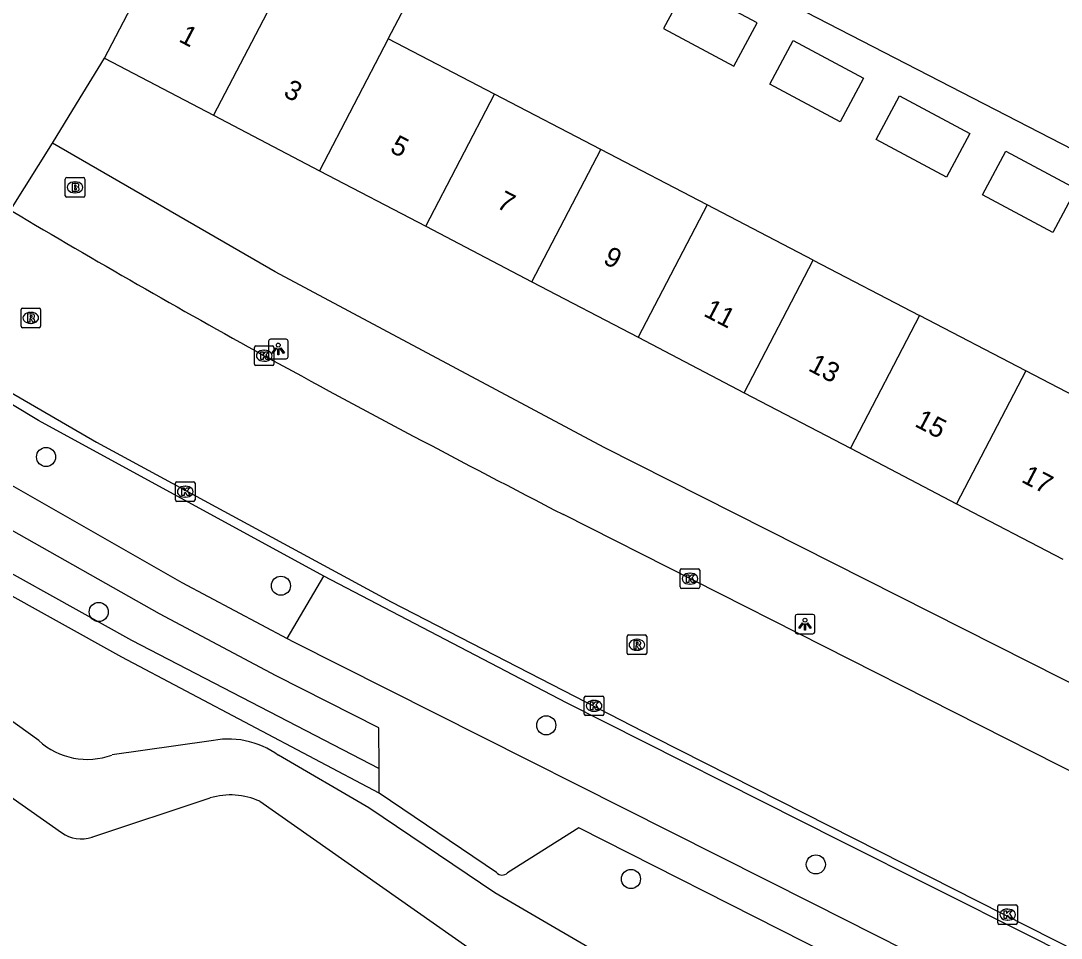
# Model space of a CAD drawing. Extents: x 162812 to 163818, y 381639 to 382470.
# Drawn here: x 163031.1 to 163084.3, y 382026.8 to 382073.7 of the extents above; entities that cross this region are included whole.
import ezdxf

# ---------------------------------------------------------------- set-up
doc = ezdxf.new("R2010")
doc.units = 0
for name, color, linetype in [('IMGEO_Boom', 7, 'Continuous'), ('IMGEO_Brandkraan', 7, 'Continuous'), ('IMGEO_Groenvoorziening', 7, 'Continuous'), ('IMGEO_Haag', 7, 'Continuous'), ('IMGEO_Kolk', 7, 'Continuous'), ('IMGEO_Lichtpunt', 7, 'Continuous'), ('IMGEO_Meer_plas_ven_vijver', 7, 'Continuous'), ('IMGEO_Pand', 7, 'Continuous'), ('IMGEO_Pand_nummerreeks', 7, 'Continuous'), ('IMGEO_Rijbaan_lokaal_gesloten', 7, 'Continuous'), ('IMGEO_Rijbaan_lokaal_open', 7, 'Continuous'), ('IMGEO_Rioolput', 7, 'Continuous'), ('IMGEO_Voetpad_open', 7, 'Continuous')]:
    doc.layers.add(name, color=color, linetype=linetype)

msp = doc.modelspace()

# ---------------------------------------------------------------- linework, layer by layer
at = {"layer": 'IMGEO_Boom'}
for centre in [(163032.377, 382051.409), (163044.382, 382044.828), (163035.069, 382043.487), (163057.946, 382037.694), (163071.725, 382030.584), (163062.275, 382029.84)]:
    msp.add_circle(centre, 0.489, dxfattribs=at)
at = {"layer": 'IMGEO_Brandkraan'}
for p, q in [((163033.357, 382064.763), (163033.357, 382065.615)), ((163033.432, 382065.689), (163034.284, 382065.689)), ((163033.845, 382065.469), (163033.87, 382065.469)), ((163034.358, 382065.615), (163034.358, 382064.763)), ((163034.284, 382064.689), (163033.432, 382064.689)), ((163033.868, 382064.909), (163033.843, 382064.909))]:
    msp.add_line(p, q, dxfattribs=at)
for points in [[(163033.357, 382064.763), (163033.357, 382065.615)], [(163033.432, 382065.689), (163034.284, 382065.689)], [(163033.705, 382065.389), (163033.705, 382064.989), (163033.918, 382064.989)], [(163033.936, 382065.389), (163033.705, 382065.389)], [(163033.884, 382065.308), (163033.83, 382065.308), (163033.83, 382065.232)], [(163033.83, 382065.232), (163033.883, 382065.232)], [(163034.358, 382065.615), (163034.358, 382064.763)], [(163034.284, 382064.689), (163033.432, 382064.689)], [(163033.892, 382065.156), (163033.83, 382065.156), (163033.83, 382065.075)], [(163033.83, 382065.075), (163033.892, 382065.075)]]:
    msp.add_lwpolyline(points, dxfattribs=at)
for centre, radius, start, end in [((163033.434, 382065.613), 0.0765, 91.552, 178.448), ((163033.434, 382065.613), 0.0765, 91.552, 178.448), ((163033.885, 382065.27), 0.0379, 267.8285, 90.9355), ((163033.94, 382065.244), 0.145, 59.4692, 91.5367), ((163033.965, 382065.291), 0.0922, 285.5137, 58.1501), ((163033.97, 382065.099), 0.105, 301.3115, 78.989), ((163034.282, 382065.613), 0.0765, 1.552, 88.448), ((163034.282, 382065.613), 0.0765, 1.552, 88.448), ((163033.434, 382064.765), 0.0765, 181.552, 268.448), ((163033.434, 382064.765), 0.0765, 181.552, 268.448), ((163033.893, 382065.115), 0.0404, 269.8759, 90.5077), ((163033.924, 382065.24), 0.251, 268.6676, 293.5347), ((163034.282, 382064.765), 0.0765, 271.552, 358.448), ((163034.282, 382064.765), 0.0765, 271.552, 358.448)]:
    msp.add_arc(centre, radius, start, end, dxfattribs=at)
for centre, major_axis, ratio, start_param, end_param in [((163033.844, 382065.189), (-0.387, 0.002), 0.722429, 4.712389, 7.853982), ((163033.869, 382065.189), (-0.39, 0.002), 0.717154, 1.570796, 4.712389)]:
    msp.add_ellipse(centre, major_axis=major_axis, ratio=ratio, start_param=start_param, end_param=end_param, dxfattribs=at)
at = {"layer": 'IMGEO_Groenvoorziening'}
for points in [[(163032.009, 382036.915), (163016.246, 382048.232)], [(163040.697, 382036.88), (163035.748, 382036.177)], [(163062.177, 382025.132), (163055.32, 382029.128), (163048.875, 382033.469), (163044.261, 382036.16)]]:
    msp.add_lwpolyline(points, dxfattribs=at)
for centre, radius, start, end in [((163041.683, 382032.578), 4.413, 54.2525, 102.9051), ((163034.486, 382039.625), 3.672, 227.5733, 290.0958)]:
    msp.add_arc(centre, radius, start, end, dxfattribs=at)
at = {"layer": 'IMGEO_Haag'}
for points in [[(163012.993, 382056.322), (163013.387, 382055.899), (163020.669, 382051.22), (163027.002, 382047.459), (163036.742, 382042.048), (163049.401, 382035.49)], [(163049.409, 382034.22), (163036.256, 382041.174), (163026.516, 382046.585), (163020.128, 382050.379), (163012.449, 382055.286)], [(163044.701, 382042.138), (163046.569, 382045.324)]]:
    msp.add_lwpolyline(points, dxfattribs=at)
at = {"layer": 'IMGEO_Kolk'}
for p, q in [((163043.027, 382056.158), (163043.027, 382057.01)), ((163043.102, 382057.084), (163043.954, 382057.084)), ((163043.515, 382056.864), (163043.54, 382056.864)), ((163044.028, 382057.01), (163044.028, 382056.158)), ((163043.538, 382056.304), (163043.513, 382056.304)), ((163043.954, 382056.084), (163043.102, 382056.084)), ((163038.991, 382049.211), (163038.991, 382050.063)), ((163039.066, 382050.137), (163039.918, 382050.137)), ((163039.479, 382049.917), (163039.504, 382049.917)), ((163039.992, 382050.063), (163039.992, 382049.211)), ((163039.502, 382049.357), (163039.477, 382049.357)), ((163039.918, 382049.137), (163039.066, 382049.137)), ((163064.79, 382044.764), (163064.79, 382045.616)), ((163064.865, 382045.69), (163065.717, 382045.69)), ((163065.791, 382045.616), (163065.791, 382044.764)), ((163065.278, 382045.47), (163065.303, 382045.47)), ((163065.717, 382044.69), (163064.865, 382044.69)), ((163065.301, 382044.91), (163065.276, 382044.91)), ((163059.965, 382039.19), (163060.817, 382039.19)), ((163059.89, 382038.264), (163059.89, 382039.116)), ((163060.378, 382038.97), (163060.403, 382038.97)), ((163060.891, 382039.116), (163060.891, 382038.264)), ((163060.817, 382038.19), (163059.965, 382038.19)), ((163060.401, 382038.41), (163060.376, 382038.41)), ((163081.104, 382028.519), (163081.956, 382028.519)), ((163081.029, 382027.593), (163081.029, 382028.445)), ((163081.517, 382028.299), (163081.542, 382028.299)), ((163082.03, 382028.445), (163082.03, 382027.593)), ((163081.956, 382027.519), (163081.104, 382027.519)), ((163081.54, 382027.739), (163081.515, 382027.739))]:
    msp.add_line(p, q, dxfattribs=at)
for points in [[(163043.027, 382056.158), (163043.027, 382057.01)], [(163043.102, 382057.084), (163043.954, 382057.084)], [(163043.348, 382056.784), (163043.471, 382056.784), (163043.471, 382056.633), (163043.601, 382056.784), (163043.765, 382056.784), (163043.619, 382056.633), (163043.772, 382056.384), (163043.62, 382056.384), (163043.535, 382056.548), (163043.471, 382056.481), (163043.471, 382056.384), (163043.348, 382056.384), (163043.348, 382056.784)], [(163044.028, 382057.01), (163044.028, 382056.158)], [(163043.954, 382056.084), (163043.102, 382056.084)], [(163038.991, 382049.211), (163038.991, 382050.063)], [(163039.066, 382050.137), (163039.918, 382050.137)], [(163039.312, 382049.837), (163039.435, 382049.837), (163039.435, 382049.686), (163039.565, 382049.837), (163039.729, 382049.837), (163039.583, 382049.686), (163039.736, 382049.437), (163039.584, 382049.437), (163039.499, 382049.601), (163039.435, 382049.534), (163039.435, 382049.437), (163039.312, 382049.437), (163039.312, 382049.837)], [(163039.992, 382050.063), (163039.992, 382049.211)], [(163039.918, 382049.137), (163039.066, 382049.137)], [(163064.79, 382044.764), (163064.79, 382045.616)], [(163064.865, 382045.69), (163065.717, 382045.69)], [(163065.791, 382045.616), (163065.791, 382044.764)], [(163065.111, 382045.39), (163065.234, 382045.39), (163065.234, 382045.239), (163065.364, 382045.39), (163065.528, 382045.39), (163065.382, 382045.239), (163065.535, 382044.99), (163065.383, 382044.99), (163065.298, 382045.154), (163065.234, 382045.087), (163065.234, 382044.99), (163065.111, 382044.99), (163065.111, 382045.39)], [(163065.717, 382044.69), (163064.865, 382044.69)], [(163059.965, 382039.19), (163060.817, 382039.19)], [(163059.89, 382038.264), (163059.89, 382039.116)], [(163060.211, 382038.89), (163060.334, 382038.89), (163060.334, 382038.739), (163060.464, 382038.89), (163060.628, 382038.89), (163060.482, 382038.739), (163060.635, 382038.49), (163060.483, 382038.49), (163060.398, 382038.654), (163060.334, 382038.587), (163060.334, 382038.49), (163060.211, 382038.49), (163060.211, 382038.89)], [(163060.891, 382039.116), (163060.891, 382038.264)], [(163060.817, 382038.19), (163059.965, 382038.19)], [(163081.104, 382028.519), (163081.956, 382028.519)], [(163081.029, 382027.593), (163081.029, 382028.445)], [(163081.35, 382028.219), (163081.473, 382028.219), (163081.473, 382028.068), (163081.603, 382028.219), (163081.767, 382028.219), (163081.621, 382028.068), (163081.774, 382027.819), (163081.622, 382027.819), (163081.537, 382027.983), (163081.473, 382027.916), (163081.473, 382027.819), (163081.35, 382027.819), (163081.35, 382028.219)], [(163082.03, 382028.445), (163082.03, 382027.593)], [(163081.956, 382027.519), (163081.104, 382027.519)]]:
    msp.add_lwpolyline(points, dxfattribs=at)
for centre, start, end in [((163043.104, 382057.008), 91.552, 178.448), ((163043.104, 382057.008), 91.552, 178.448), ((163043.952, 382057.008), 1.552, 88.448), ((163043.952, 382057.008), 1.552, 88.448), ((163043.104, 382056.16), 181.552, 268.448), ((163043.104, 382056.16), 181.552, 268.448), ((163043.952, 382056.16), 271.552, 358.448), ((163043.952, 382056.16), 271.552, 358.448), ((163039.068, 382050.061), 91.552, 178.448), ((163039.068, 382050.061), 91.552, 178.448), ((163039.916, 382050.061), 1.552, 88.448), ((163039.916, 382050.061), 1.552, 88.448), ((163039.068, 382049.213), 181.552, 268.448), ((163039.068, 382049.213), 181.552, 268.448), ((163039.916, 382049.213), 271.552, 358.448), ((163039.916, 382049.213), 271.552, 358.448), ((163064.867, 382045.614), 91.552, 178.448), ((163064.867, 382045.614), 91.552, 178.448), ((163065.715, 382045.614), 1.552, 88.448), ((163065.715, 382045.614), 1.552, 88.448), ((163064.867, 382044.766), 181.552, 268.448), ((163064.867, 382044.766), 181.552, 268.448), ((163065.715, 382044.766), 271.552, 358.448), ((163065.715, 382044.766), 271.552, 358.448), ((163059.967, 382039.114), 91.552, 178.448), ((163059.967, 382039.114), 91.552, 178.448), ((163060.815, 382039.114), 1.552, 88.448), ((163060.815, 382039.114), 1.552, 88.448), ((163059.967, 382038.266), 181.552, 268.448), ((163059.967, 382038.266), 181.552, 268.448), ((163060.815, 382038.266), 271.552, 358.448), ((163060.815, 382038.266), 271.552, 358.448), ((163081.106, 382028.443), 91.552, 178.448), ((163081.106, 382028.443), 91.552, 178.448), ((163081.954, 382028.443), 1.552, 88.448), ((163081.954, 382028.443), 1.552, 88.448), ((163081.106, 382027.595), 181.552, 268.448), ((163081.106, 382027.595), 181.552, 268.448), ((163081.954, 382027.595), 271.552, 358.448), ((163081.954, 382027.595), 271.552, 358.448)]:
    msp.add_arc(centre, 0.0765, start, end, dxfattribs=at)
for centre, major_axis, ratio, start_param, end_param in [((163043.514, 382056.584), (-0.387, 0.002), 0.722429, 4.712389, 7.853982), ((163043.539, 382056.584), (-0.39, 0.002), 0.717154, 1.570796, 4.712389), ((163039.478, 382049.637), (-0.387, 0.002), 0.722429, 4.712389, 7.853982), ((163039.503, 382049.637), (-0.39, 0.002), 0.717154, 1.570796, 4.712389), ((163065.277, 382045.19), (-0.387, 0.002), 0.722429, 4.712389, 7.853982), ((163065.302, 382045.19), (-0.39, 0.002), 0.717154, 1.570796, 4.712389), ((163060.377, 382038.69), (-0.387, 0.002), 0.722429, 4.712389, 7.853982), ((163060.402, 382038.69), (-0.39, 0.002), 0.717154, 1.570796, 4.712389), ((163081.516, 382028.019), (-0.387, 0.002), 0.722429, 4.712389, 7.853982), ((163081.541, 382028.019), (-0.39, 0.002), 0.717154, 1.570796, 4.712389)]:
    msp.add_ellipse(centre, major_axis=major_axis, ratio=ratio, start_param=start_param, end_param=end_param, dxfattribs=at)
at = {"layer": 'IMGEO_Lichtpunt'}
for p, q in [((163043.749, 382057.327), (163043.749, 382056.52)), ((163043.749, 382057.327), (163043.749, 382056.52)), ((163044.651, 382057.422), (163043.843, 382057.422)), ((163044.651, 382057.422), (163043.843, 382057.422)), ((163044.745, 382056.52), (163044.745, 382057.327)), ((163044.745, 382056.52), (163044.745, 382057.327)), ((163043.843, 382056.426), (163044.651, 382056.426)), ((163043.843, 382056.426), (163044.651, 382056.426)), ((163070.673, 382043.269), (163070.673, 382042.462)), ((163070.673, 382043.269), (163070.673, 382042.462)), ((163071.575, 382043.364), (163070.767, 382043.364)), ((163071.575, 382043.364), (163070.767, 382043.364)), ((163071.669, 382042.462), (163071.669, 382043.269)), ((163071.669, 382042.462), (163071.669, 382043.269)), ((163070.767, 382042.368), (163071.575, 382042.368)), ((163070.767, 382042.368), (163071.575, 382042.368))]:
    msp.add_line(p, q, dxfattribs=at)
for points in [[(163044.123, 382056.991), (163044.162, 382056.963), (163043.974, 382056.701), (163043.936, 382056.728), (163044.123, 382056.991)], [(163044.225, 382056.943), (163044.272, 382056.943), (163044.272, 382056.621), (163044.225, 382056.621), (163044.225, 382056.943)], [(163044.335, 382056.963), (163044.373, 382056.99), (163044.56, 382056.728), (163044.521, 382056.7), (163044.335, 382056.963)], [(163071.047, 382042.933), (163071.086, 382042.905), (163070.898, 382042.643), (163070.86, 382042.67), (163071.047, 382042.933)], [(163071.149, 382042.885), (163071.196, 382042.885), (163071.196, 382042.563), (163071.149, 382042.563), (163071.149, 382042.885)], [(163071.259, 382042.905), (163071.297, 382042.932), (163071.484, 382042.67), (163071.445, 382042.642), (163071.259, 382042.905)]]:
    msp.add_lwpolyline(points, dxfattribs=at)
for centre in [(163044.248, 382057.125), (163071.172, 382043.067)]:
    msp.add_circle(centre, 0.0994, dxfattribs=at)
for centre, start, end in [((163043.843, 382057.327), 90, 180), ((163043.843, 382057.327), 90, 180), ((163044.651, 382057.327), 0, 90), ((163044.651, 382057.327), 0, 90), ((163043.843, 382056.52), 180, 270), ((163043.843, 382056.52), 180, 270), ((163044.651, 382056.52), 270, 0), ((163044.651, 382056.52), 270, 360), ((163070.767, 382043.269), 90, 180), ((163070.767, 382043.269), 90, 180), ((163071.575, 382043.269), 0, 90), ((163071.575, 382043.269), 0, 90), ((163070.767, 382042.462), 180, 270), ((163070.767, 382042.462), 180, 270), ((163071.575, 382042.462), 270, 0), ((163071.575, 382042.462), 270, 360)]:
    msp.add_arc(centre, 0.0946, start, end, dxfattribs=at)
at = {"layer": 'IMGEO_Meer_plas_ven_vijver'}
for points in [[(163010.039, 382040.966), (163011.202, 382042.471), (163011.217, 382042.669), (163011.798, 382043.458), (163011.987, 382043.47), (163013.79, 382045.828), (163033.174, 382032.213)], [(163034.725, 382031.973), (163040.769, 382033.983)], [(163043.303, 382033.81), (163061.997, 382020.698)]]:
    msp.add_lwpolyline(points, dxfattribs=at)
for centre, radius, start, end in [((163041.809, 382030.576), 3.562, 65.2099, 106.9789), ((163034.187, 382033.626), 1.739, 234.3716, 288.0361)]:
    msp.add_arc(centre, radius, start, end, dxfattribs=at)
at = {"layer": 'IMGEO_Pand'}
for points in [[(163089.408, 382064.775), (163064.435, 382077.65), (163065.033, 382079.863)], [(163035.364, 382071.783), (163038.869, 382078.512)], [(163049.871, 382072.782), (163051.229, 382075.391), (163045.798, 382078.219), (163044.44, 382075.611)], [(163044.44, 382075.611), (163040.931, 382068.873)], [(163068.727, 382073.601), (163065.133, 382075.528), (163063.939, 382073.303), (163067.533, 382071.376), (163068.727, 382073.601)], [(163049.871, 382072.782), (163046.358, 382066.036)], [(163055.303, 382069.953), (163049.871, 382072.782)], [(163069.376, 382070.47), (163070.569, 382072.696), (163074.163, 382070.768), (163072.969, 382068.543), (163069.376, 382070.47)], [(163035.364, 382071.783), (163040.931, 382068.873)], [(163051.786, 382063.199), (163055.303, 382069.953)], [(163060.734, 382067.125), (163055.303, 382069.953)], [(163074.812, 382067.639), (163076.005, 382069.865), (163079.599, 382067.937), (163078.405, 382065.712), (163074.812, 382067.639)], [(163040.931, 382068.873), (163046.358, 382066.036)], [(163057.213, 382060.363), (163060.734, 382067.125)], [(163066.165, 382064.296), (163060.734, 382067.125)], [(163080.25, 382064.811), (163081.443, 382067.037), (163085.037, 382065.109), (163083.843, 382062.884), (163080.25, 382064.811)], [(163046.358, 382066.036), (163051.786, 382063.199)], [(163066.165, 382064.296), (163062.64, 382057.526)], [(163071.598, 382061.467), (163066.165, 382064.296)], [(163051.786, 382063.199), (163057.213, 382060.363)], [(163068.067, 382054.689), (163071.598, 382061.467)], [(163071.598, 382061.467), (163077.029, 382058.639)], [(163057.213, 382060.363), (163062.64, 382057.526)], [(163077.029, 382058.639), (163073.494, 382051.852)], [(163082.461, 382055.81), (163077.029, 382058.639)], [(163062.64, 382057.526), (163068.067, 382054.689)], [(163082.461, 382055.81), (163078.921, 382049.015)], [(163087.892, 382052.981), (163082.461, 382055.81)], [(163068.067, 382054.689), (163073.494, 382051.852)], [(163073.494, 382051.852), (163078.921, 382049.015)], [(163078.921, 382049.015), (163084.349, 382046.178)]]:
    msp.add_lwpolyline(points, dxfattribs=at)
at = {"layer": 'IMGEO_Rijbaan_lokaal_gesloten'}
for points in [[(163028.918, 382055.659), (163034.955, 382052.168), (163050.014, 382044.011), (163063.5, 382037.077), (163108.02, 382014.523), (163116.873, 382009.768), (163125.34, 382004.935)], [(163107.612, 382023.857), (163085.471, 382034.97), (163058.822, 382048.466)]]:
    msp.add_lwpolyline(points, dxfattribs=at)
for centre, radius, start, end in [((163274.152, 382473.79), 476.706, 239.28246, 241.06694), ((163381.214, 382674.305), 703.996, 241.336179, 242.745419)]:
    msp.add_arc(centre, radius, start, end, dxfattribs=at)
at = {"layer": 'IMGEO_Rijbaan_lokaal_open'}
for points in [[(163032.699, 382067.446), (163033.931, 382069.45), (163035.364, 382071.783)], [(163030.56, 382064.019), (163032.699, 382067.446)]]:
    msp.add_lwpolyline(points, dxfattribs=at)
at = {"layer": 'IMGEO_Rioolput'}
for p, q in [((163031.097, 382058.091), (163031.097, 382058.943)), ((163031.172, 382059.017), (163032.024, 382059.017)), ((163031.585, 382058.797), (163031.61, 382058.797)), ((163032.098, 382058.943), (163032.098, 382058.091)), ((163032.024, 382058.017), (163031.172, 382058.017)), ((163031.608, 382058.237), (163031.583, 382058.237)), ((163062.154, 382042.31), (163063.006, 382042.31)), ((163062.079, 382041.384), (163062.079, 382042.236)), ((163062.567, 382042.09), (163062.592, 382042.09)), ((163063.08, 382042.236), (163063.08, 382041.384)), ((163063.006, 382041.31), (163062.154, 382041.31)), ((163062.59, 382041.53), (163062.565, 382041.53))]:
    msp.add_line(p, q, dxfattribs=at)
for points in [[(163031.097, 382058.091), (163031.097, 382058.943)], [(163031.172, 382059.017), (163032.024, 382059.017)], [(163032.098, 382058.943), (163032.098, 382058.091)], [(163031.686, 382058.715), (163031.434, 382058.717), (163031.434, 382058.317)], [(163031.434, 382058.317), (163031.558, 382058.317), (163031.558, 382058.479), (163031.569, 382058.479)], [(163031.612, 382058.636), (163031.558, 382058.636), (163031.558, 382058.555)], [(163031.558, 382058.555), (163031.61, 382058.555)], [(163031.616, 382058.45), (163031.687, 382058.317), (163031.827, 382058.317), (163031.762, 382058.443)], [(163032.024, 382058.017), (163031.172, 382058.017)], [(163062.154, 382042.31), (163063.006, 382042.31)], [(163062.079, 382041.384), (163062.079, 382042.236)], [(163062.668, 382042.008), (163062.416, 382042.01), (163062.416, 382041.61)], [(163062.594, 382041.929), (163062.54, 382041.929), (163062.54, 382041.848)], [(163062.54, 382041.848), (163062.592, 382041.848)], [(163063.08, 382042.236), (163063.08, 382041.384)], [(163063.006, 382041.31), (163062.154, 382041.31)], [(163062.416, 382041.61), (163062.54, 382041.61), (163062.54, 382041.772), (163062.551, 382041.772)], [(163062.598, 382041.743), (163062.669, 382041.61), (163062.809, 382041.61), (163062.744, 382041.736)]]:
    msp.add_lwpolyline(points, dxfattribs=at)
for centre, radius, start, end in [((163031.174, 382058.941), 0.0765, 91.552, 178.448), ((163031.174, 382058.941), 0.0765, 91.552, 178.448), ((163032.022, 382058.941), 0.0765, 1.552, 88.448), ((163032.022, 382058.941), 0.0765, 1.552, 88.448), ((163031.568, 382058.426), 0.0533, 26.0293, 88.6989), ((163031.594, 382058.744), 0.19, 274.7715, 282.9687), ((163031.618, 382058.54), 0.0964, 77.0061, 93.1865), ((163031.632, 382058.597), 0.0378, 276.6634, 79.6772), ((163031.685, 382058.605), 0.109, 350.3612, 89.416), ((163031.683, 382058.605), 0.112, 277.5842, 350.9817), ((163031.667, 382058.39), 0.108, 29.5134, 73.7905), ((163031.174, 382058.093), 0.0765, 181.552, 268.448), ((163031.174, 382058.093), 0.0765, 181.552, 268.448), ((163032.022, 382058.093), 0.0765, 271.552, 358.448), ((163032.022, 382058.093), 0.0765, 271.552, 358.448), ((163062.156, 382042.234), 0.0765, 91.552, 178.448), ((163062.156, 382042.234), 0.0765, 91.552, 178.448), ((163063.004, 382042.234), 0.0765, 1.552, 88.448), ((163063.004, 382042.234), 0.0765, 1.552, 88.448), ((163062.576, 382042.037), 0.19, 274.7715, 282.9687), ((163062.6, 382041.833), 0.0964, 77.0061, 93.1865), ((163062.614, 382041.89), 0.0378, 276.6634, 79.6772), ((163062.667, 382041.898), 0.109, 350.3612, 89.416), ((163062.665, 382041.898), 0.112, 277.5842, 350.9817), ((163062.649, 382041.683), 0.108, 29.5134, 73.7905), ((163062.156, 382041.386), 0.0765, 181.552, 268.448), ((163062.156, 382041.386), 0.0765, 181.552, 268.448), ((163062.55, 382041.719), 0.0533, 26.0293, 88.6989), ((163063.004, 382041.386), 0.0765, 271.552, 358.448), ((163063.004, 382041.386), 0.0765, 271.552, 358.448)]:
    msp.add_arc(centre, radius, start, end, dxfattribs=at)
for centre, major_axis, ratio, start_param, end_param in [((163031.584, 382058.517), (-0.387, 0.002), 0.722429, 4.712389, 7.853982), ((163031.609, 382058.517), (-0.39, 0.002), 0.717154, 1.570796, 4.712389), ((163062.566, 382041.81), (-0.387, 0.002), 0.722429, 4.712389, 7.853982), ((163062.591, 382041.81), (-0.39, 0.002), 0.717154, 1.570796, 4.712389)]:
    msp.add_ellipse(centre, major_axis=major_axis, ratio=ratio, start_param=start_param, end_param=end_param, dxfattribs=at)
at = {"layer": 'IMGEO_Voetpad_open'}
for points in [[(163109.381, 382027.414), (163060.9, 382051.896), (163044.08, 382060.873), (163032.699, 382067.446)], [(163046.569, 382045.324), (163031.983, 382053.266), (163029.316, 382054.876), (163021.065, 382059.867), (163016.465, 382062.979)], [(163014.754, 382059.7), (163027.532, 382051.791), (163030.253, 382050.172), (163039.317, 382044.993), (163044.701, 382042.138)], [(163049.401, 382035.49), (163049.388, 382037.569), (163044.14, 382040.222), (163038.175, 382043.387), (163030.225, 382047.896)], [(163044.701, 382042.138), (163045.023, 382041.967), (163071.552, 382028.597), (163081.096, 382023.789), (163087.66, 382020.483), (163091.938, 382018.328), (163093.518, 382021.402), (163092.199, 382022.031), (163089.255, 382023.601), (163082.613, 382026.944), (163072.977, 382031.794), (163058.984, 382038.838), (163046.569, 382045.324)], [(163049.409, 382034.22), (163049.401, 382035.49)], [(163055.399, 382030.167), (163049.409, 382034.22)], [(163126.47, 381998.601), (163094.326, 382014.878), (163059.605, 382032.46), (163055.971, 382030.152)]]:
    msp.add_lwpolyline(points, dxfattribs=at)
msp.add_arc((163055.693, 382030.449), 0.407, 223.829, 313.1667, dxfattribs=at)

# ---------------------------------------------------------------- texts
at = {"layer": 'IMGEO_Pand_nummerreeks'}
for s, rotation, p in [('1', 332.4036, (163039.112, 382072.668)), ('3', 332.4064, (163044.458, 382069.872)), ('5', 332.4036, (163049.904, 382067.026)), ('7', 332.4036, (163055.351, 382064.179)), ('9', 332.4036, (163060.798, 382061.332)), ('11', 332.4036, (163065.939, 382058.645)), ('13', 332.4036, (163071.285, 382055.851)), ('15', 332.4036, (163076.731, 382053.004)), ('17', 332.4036, (163082.178, 382050.157))]:
    msp.add_text(s, height=1, rotation=rotation, dxfattribs=at).set_placement(p)

doc.saveas('drawing.dxf')
